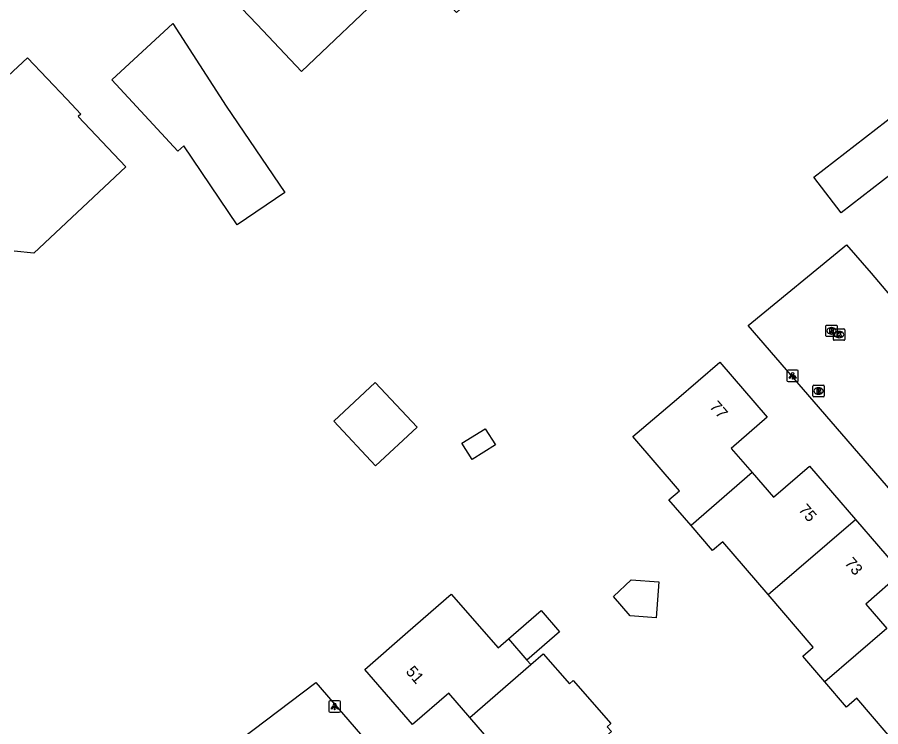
# Model space of a CAD drawing. Extents: x 157321 to 158827, y 386650 to 388532.
# Drawn here: x 157789.2 to 157864.7, y 388158.4 to 388220.4 of the extents above; entities that cross this region are included whole.
import ezdxf

# ---------------------------------------------------------------- set-up
doc = ezdxf.new("R2010")
doc.units = 0
for name, color, linetype in [('IMGEO_Brandkraan', 7, 'Continuous'), ('IMGEO_Kolk', 7, 'Continuous'), ('IMGEO_Lichtpunt', 7, 'Continuous'), ('IMGEO_Pand', 7, 'Continuous'), ('IMGEO_Pand_nummerreeks', 7, 'Continuous'), ('IMGEO_Rijbaan_lokaal_open', 7, 'Continuous'), ('IMGEO_Rioolput', 7, 'Continuous')]:
    doc.layers.add(name, color=color, linetype=linetype)

msp = doc.modelspace()

# ---------------------------------------------------------------- linework, layer by layer
at = {"layer": 'IMGEO_Brandkraan'}
for p, q in [((157858.797, 388187.317), (157858.797, 388188.169)), ((157858.872, 388188.243), (157859.724, 388188.243)), ((157859.285, 388188.023), (157859.31, 388188.023)), ((157859.798, 388188.169), (157859.798, 388187.317)), ((157859.724, 388187.243), (157858.872, 388187.243)), ((157859.308, 388187.463), (157859.283, 388187.463))]:
    msp.add_line(p, q, dxfattribs=at)
for points in [[(157858.797, 388187.317), (157858.797, 388188.169)], [(157858.872, 388188.243), (157859.724, 388188.243)], [(157859.145, 388187.943), (157859.145, 388187.543), (157859.358, 388187.543)], [(157859.376, 388187.943), (157859.145, 388187.943)], [(157859.324, 388187.862), (157859.27, 388187.862), (157859.27, 388187.786)], [(157859.27, 388187.786), (157859.323, 388187.786)], [(157859.332, 388187.71), (157859.27, 388187.71), (157859.27, 388187.629)], [(157859.798, 388188.169), (157859.798, 388187.317)], [(157859.724, 388187.243), (157858.872, 388187.243)], [(157859.27, 388187.629), (157859.332, 388187.629)]]:
    msp.add_lwpolyline(points, dxfattribs=at)
for centre, radius, start, end in [((157858.874, 388188.167), 0.0765, 91.55205, 178.44795), ((157858.874, 388188.167), 0.0765, 91.55205, 178.44795), ((157859.325, 388187.824), 0.0379, 267.82845, 90.93552), ((157859.333, 388187.669), 0.0404, 269.87594, 90.50774), ((157859.38, 388187.798), 0.145, 59.4692, 91.53667), ((157859.405, 388187.845), 0.0922, 285.51372, 58.15012), ((157859.41, 388187.653), 0.105, 301.31148, 78.98903), ((157859.722, 388188.167), 0.0765, 1.55205, 88.44795), ((157859.722, 388188.167), 0.0765, 1.55205, 88.44795), ((157858.874, 388187.319), 0.0765, 181.55205, 268.44795), ((157858.874, 388187.319), 0.0765, 181.55205, 268.44795), ((157859.364, 388187.794), 0.251, 268.66757, 293.53466), ((157859.722, 388187.319), 0.0765, 271.55205, 358.44795), ((157859.722, 388187.319), 0.0765, 271.55205, 358.44795)]:
    msp.add_arc(centre, radius, start, end, dxfattribs=at)
for centre, major_axis, ratio, start_param, end_param in [((157859.284, 388187.743), (-0.387, 0.002), 0.722429, 4.712389, 7.853982), ((157859.309, 388187.743), (-0.39, 0.002), 0.717154, 1.570796, 4.712389)]:
    msp.add_ellipse(centre, major_axis=major_axis, ratio=ratio, start_param=start_param, end_param=end_param, dxfattribs=at)
at = {"layer": 'IMGEO_Kolk'}
for p, q in [((157860.592, 388192.252), (157860.592, 388193.104)), ((157860.667, 388193.178), (157861.519, 388193.178)), ((157861.08, 388192.958), (157861.105, 388192.958)), ((157861.593, 388193.104), (157861.593, 388192.252)), ((157861.103, 388192.398), (157861.078, 388192.398)), ((157861.519, 388192.178), (157860.667, 388192.178))]:
    msp.add_line(p, q, dxfattribs=at)
for points in [[(157860.592, 388192.252), (157860.592, 388193.104)], [(157860.667, 388193.178), (157861.519, 388193.178)], [(157861.593, 388193.104), (157861.593, 388192.252)], [(157860.913, 388192.878), (157861.036, 388192.878), (157861.036, 388192.727), (157861.166, 388192.878), (157861.33, 388192.878), (157861.184, 388192.727), (157861.337, 388192.478), (157861.185, 388192.478), (157861.1, 388192.642), (157861.036, 388192.575), (157861.036, 388192.478), (157860.913, 388192.478), (157860.913, 388192.878)], [(157861.519, 388192.178), (157860.667, 388192.178)]]:
    msp.add_lwpolyline(points, dxfattribs=at)
for centre, start, end in [((157860.669, 388193.102), 91.55205, 178.44795), ((157860.669, 388193.102), 91.55205, 178.44795), ((157861.517, 388193.102), 1.55205, 88.44795), ((157861.517, 388193.102), 1.55205, 88.44795), ((157860.669, 388192.254), 181.55205, 268.44795), ((157860.669, 388192.254), 181.55205, 268.44795), ((157861.517, 388192.254), 271.55205, 358.44795), ((157861.517, 388192.254), 271.55205, 358.44795)]:
    msp.add_arc(centre, 0.0765, start, end, dxfattribs=at)
for centre, major_axis, ratio, start_param, end_param in [((157861.079, 388192.678), (-0.387, 0.002), 0.722429, 4.712389, 7.853982), ((157861.104, 388192.678), (-0.39, 0.002), 0.717154, 1.570796, 4.712389)]:
    msp.add_ellipse(centre, major_axis=major_axis, ratio=ratio, start_param=start_param, end_param=end_param, dxfattribs=at)
at = {"layer": 'IMGEO_Lichtpunt'}
for p, q in [((157856.53, 388189.469), (157856.53, 388188.662)), ((157856.53, 388189.469), (157856.53, 388188.662)), ((157857.432, 388189.564), (157856.624, 388189.564)), ((157857.432, 388189.564), (157856.624, 388189.564)), ((157857.526, 388188.662), (157857.526, 388189.469)), ((157857.526, 388188.662), (157857.526, 388189.469)), ((157856.624, 388188.568), (157857.432, 388188.568)), ((157856.624, 388188.568), (157857.432, 388188.568)), ((157816.466, 388160.547), (157816.466, 388159.74)), ((157816.466, 388160.547), (157816.466, 388159.74)), ((157817.368, 388160.642), (157816.56, 388160.642)), ((157817.368, 388160.642), (157816.56, 388160.642)), ((157817.462, 388159.74), (157817.462, 388160.547)), ((157817.462, 388159.74), (157817.462, 388160.547)), ((157816.56, 388159.646), (157817.368, 388159.646)), ((157816.56, 388159.646), (157817.368, 388159.646))]:
    msp.add_line(p, q, dxfattribs=at)
for points in [[(157856.904, 388189.133), (157856.943, 388189.105), (157856.755, 388188.843), (157856.717, 388188.87), (157856.904, 388189.133)], [(157857.006, 388189.085), (157857.053, 388189.085), (157857.053, 388188.763), (157857.006, 388188.763), (157857.006, 388189.085)], [(157857.116, 388189.105), (157857.154, 388189.132), (157857.341, 388188.87), (157857.302, 388188.842), (157857.116, 388189.105)], [(157816.84, 388160.211), (157816.879, 388160.183), (157816.691, 388159.921), (157816.653, 388159.948), (157816.84, 388160.211)], [(157816.942, 388160.163), (157816.989, 388160.163), (157816.989, 388159.841), (157816.942, 388159.841), (157816.942, 388160.163)], [(157817.052, 388160.183), (157817.09, 388160.21), (157817.277, 388159.948), (157817.238, 388159.92), (157817.052, 388160.183)]]:
    msp.add_lwpolyline(points, dxfattribs=at)
for centre in [(157857.029, 388189.267), (157816.965, 388160.345)]:
    msp.add_circle(centre, 0.0994, dxfattribs=at)
for centre, start, end in [((157856.624, 388189.469), 90, 180), ((157856.624, 388189.469), 90, 180), ((157857.432, 388189.469), 0, 90), ((157857.432, 388189.469), 0, 90), ((157856.624, 388188.662), 180, 270), ((157856.624, 388188.662), 180, 270), ((157857.432, 388188.662), 270, 0), ((157857.432, 388188.662), 270, 360), ((157816.56, 388160.547), 90, 180), ((157816.56, 388160.547), 90, 180), ((157817.368, 388160.547), 0, 90), ((157817.368, 388160.547), 0, 90), ((157816.56, 388159.74), 180, 270), ((157816.56, 388159.74), 180, 270), ((157817.368, 388159.74), 270, 0), ((157817.368, 388159.74), 270, 360)]:
    msp.add_arc(centre, 0.0946, start, end, dxfattribs=at)
at = {"layer": 'IMGEO_Pand'}
for points in [[(157814.051, 388215.677), (157810.192, 388219.792), (157806.756, 388223.424), (157812.509, 388228.867), (157812.97, 388228.38), (157814.75, 388230.064), (157808.228, 388236.958), (157812.913, 388241.39), (157817.092, 388236.974), (157815.711, 388235.668), (157823.855, 388227.06), (157824.72, 388227.877), (157829.526, 388222.57), (157827.611, 388220.837), (157822.915, 388225.927), (157820.719, 388223.849), (157821.608, 388222.884), (157814.051, 388215.677)], [(157803.25, 388208.718), (157797.476, 388214.942), (157802.799, 388219.88), (157807.486, 388212.647), (157812.604, 388205.104), (157808.447, 388202.283), (157803.76, 388209.191), (157803.25, 388208.718)], [(157788.413, 388215.309), (157790.081, 388216.893), (157793.523, 388213.268), (157794.763, 388211.962), (157794.523, 388211.734), (157798.695, 388207.339), (157790.641, 388199.802), (157788.938, 388199.97)], [(157858.873, 388206.449), (157868.821, 388214.133), (157871.231, 388211.014), (157861.282, 388203.329), (157858.873, 388206.449)], [(157848.138, 388175.98), (157846.208, 388178.234), (157847.119, 388179.013), (157843.06, 388183.753), (157846.862, 388187.009), (157850.66, 388190.26), (157854.81, 388185.45), (157851.663, 388182.716), (157853.494, 388180.598)], [(157816.891, 388185.106), (157820.516, 388188.498), (157824.175, 388184.588), (157820.55, 388181.196), (157816.891, 388185.106)], [(157828.102, 388183.167), (157830.13, 388184.444), (157831.023, 388183.026), (157828.996, 388181.749), (157828.102, 388183.167)], [(157853.494, 388180.598), (157855.35, 388178.452), (157858.5, 388181.18), (157862.537, 388176.502)], [(157853.494, 388180.598), (157848.138, 388175.98)], [(157854.892, 388169.934), (157862.537, 388176.502)], [(157862.537, 388176.502), (157866.56, 388171.84), (157863.43, 388169.106), (157865.277, 388166.97)], [(157854.892, 388169.934), (157850.93, 388174.561), (157850.02, 388173.782), (157848.138, 388175.98)], [(157841.358, 388169.764), (157842.89, 388171.215), (157845.311, 388171.036), (157845.08, 388167.903), (157842.808, 388168.071), (157841.358, 388169.764)], [(157828.781, 388159.174), (157826.939, 388161.306), (157823.78, 388158.57), (157819.61, 388163.39), (157823.378, 388166.677), (157827.152, 388169.969), (157831.255, 388165.264), (157832.158, 388166.052)], [(157859.844, 388162.308), (157857.923, 388164.551), (157858.833, 388165.33), (157854.892, 388169.934)], [(157832.158, 388166.052), (157835.017, 388168.546), (157836.636, 388166.69), (157833.777, 388164.196)], [(157865.277, 388166.97), (157859.844, 388162.308)], [(157832.158, 388166.052), (157833.777, 388164.196)], [(157834.116, 388163.807), (157835.209, 388164.76), (157837.498, 388162.136), (157837.826, 388162.422), (157841.115, 388158.652), (157840.805, 388158.382), (157841.182, 388157.949), (157839.168, 388156.192)], [(157828.781, 388159.174), (157834.116, 388163.807)], [(157833.777, 388164.196), (157834.116, 388163.807)], [(157866.59, 388156.27), (157862.645, 388160.878), (157861.735, 388160.099), (157859.844, 388162.308)], [(157831.515, 388149.629), (157827.46, 388154.32), (157830.616, 388157.051), (157828.781, 388159.174)]]:
    msp.add_lwpolyline(points, dxfattribs=at)
at = {"layer": 'IMGEO_Rijbaan_lokaal_open'}
for points in [[(157875.848, 388167.211), (157853.136, 388193.463), (157861.745, 388200.535), (157863.897, 388198.036), (157870.027, 388190.803)], [(157817.161, 388143.371), (157806.559, 388155.632), (157815.307, 388162.244), (157838.77, 388135.14)]]:
    msp.add_lwpolyline(points, dxfattribs=at)
at = {"layer": 'IMGEO_Rioolput'}
for p, q in [((157859.925, 388192.579), (157859.925, 388193.431)), ((157860, 388193.505), (157860.852, 388193.505)), ((157860.413, 388193.285), (157860.438, 388193.285)), ((157860.926, 388193.431), (157860.926, 388192.579)), ((157860.852, 388192.505), (157860, 388192.505)), ((157860.436, 388192.725), (157860.411, 388192.725))]:
    msp.add_line(p, q, dxfattribs=at)
for points in [[(157859.925, 388192.579), (157859.925, 388193.431)], [(157860, 388193.505), (157860.852, 388193.505)], [(157860.514, 388193.203), (157860.262, 388193.205), (157860.262, 388192.805)], [(157860.262, 388192.805), (157860.386, 388192.805), (157860.386, 388192.967), (157860.397, 388192.967)], [(157860.44, 388193.124), (157860.386, 388193.124), (157860.386, 388193.043)], [(157860.386, 388193.043), (157860.438, 388193.043)], [(157860.444, 388192.938), (157860.515, 388192.805), (157860.655, 388192.805), (157860.59, 388192.931)], [(157860.926, 388193.431), (157860.926, 388192.579)], [(157860.852, 388192.505), (157860, 388192.505)]]:
    msp.add_lwpolyline(points, dxfattribs=at)
for centre, radius, start, end in [((157860.002, 388193.429), 0.0765, 91.55205, 178.44795), ((157860.002, 388193.429), 0.0765, 91.55205, 178.44795), ((157860.396, 388192.914), 0.0533, 26.02933, 88.69889), ((157860.422, 388193.232), 0.19, 274.7715, 282.96867), ((157860.446, 388193.028), 0.0964, 77.00612, 93.18647), ((157860.46, 388193.085), 0.0378, 276.66336, 79.67722), ((157860.513, 388193.093), 0.109, 350.36119, 89.41601), ((157860.511, 388193.093), 0.112, 277.58423, 350.98172), ((157860.495, 388192.878), 0.108, 29.51342, 73.79051), ((157860.85, 388193.429), 0.0765, 1.55205, 88.44795), ((157860.85, 388193.429), 0.0765, 1.55205, 88.44795), ((157860.002, 388192.581), 0.0765, 181.55205, 268.44795), ((157860.002, 388192.581), 0.0765, 181.55205, 268.44795), ((157860.85, 388192.581), 0.0765, 271.55205, 358.44795), ((157860.85, 388192.581), 0.0765, 271.55205, 358.44795)]:
    msp.add_arc(centre, radius, start, end, dxfattribs=at)
for centre, major_axis, ratio, start_param, end_param in [((157860.412, 388193.005), (-0.387, 0.002), 0.722429, 4.712389, 7.853982), ((157860.437, 388193.005), (-0.39, 0.002), 0.717154, 1.570796, 4.712389)]:
    msp.add_ellipse(centre, major_axis=major_axis, ratio=ratio, start_param=start_param, end_param=end_param, dxfattribs=at)

# ---------------------------------------------------------------- texts
at = {"layer": 'IMGEO_Pand_nummerreeks'}
for s, rotation, p in [('77', 310.78716, (157849.711, 388186.338)), ('75', 310.79272, (157857.491, 388177.327)), ('73', 310.79272, (157861.521, 388172.657)), ('51', 310.86314, (157823.134, 388163.168))]:
    msp.add_text(s, height=1, rotation=rotation, dxfattribs=at).set_placement(p)

doc.saveas('drawing.dxf')
